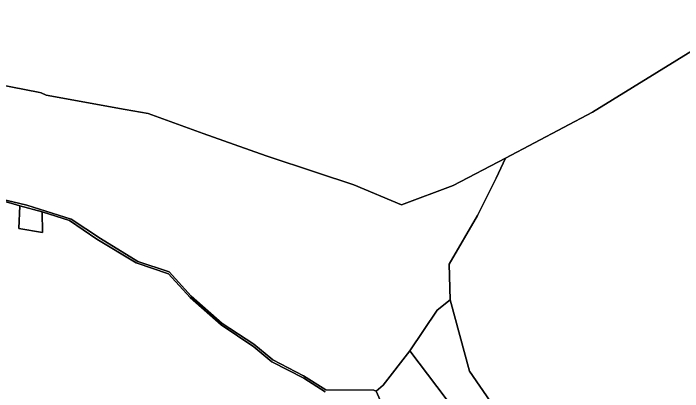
# Model space of a CAD drawing. Extents: x -477304 to -465429, y -1159113 to -1149210.
# Drawn here: x -471136 to -470484, y -1150392 to -1150023 of the extents above; entities that cross this region are included whole.
import ezdxf

# ---------------------------------------------------------------- set-up
doc = ezdxf.new("R2010")
doc.units = 0
for name, color, linetype in [('BPEJ_s', 7, 'Continuous'), ('ostatni_s', 7, 'Continuous'), ('PUPFL_s', 7, 'Continuous')]:
    doc.layers.add(name, color=color, linetype=linetype)

msp = doc.modelspace()

# ---------------------------------------------------------------- linework, layer by layer
at = {"layer": 'BPEJ_s'}
for points in [[(-470010.59, -1150069.58), (-470176.64, -1150026.83), (-470255.43, -1150026.36), (-470307.23, -1150023.41), (-470339.41, -1150025.72), (-470404, -1150040.21), (-470431.95, -1150045.98), (-470469.89, -1150057.01), (-470571.32, -1150119.79), (-470656.19, -1150164.79), (-470707.1, -1150191.33), (-470757.51, -1150210.16), (-470804.15, -1150190.66), (-470840.32, -1150178.63), (-470889.38, -1150162.27), (-470920.61, -1150151.17), (-470950.83, -1150140.71), (-471004.51, -1150121.2), (-471026.71, -1150117.21)], [(-471026.71, -1150117.21), (-471103.65, -1150103.08), (-471108.8, -1150101.05), (-471111.7, -1150100.3), (-471187.03, -1150085.49)]]:
    msp.add_lwpolyline(points, dxfattribs=at)
at = {"layer": 'ostatni_s'}
for points in [[(-471148.62, -1150204.25), (-471122.68, -1150210.44), (-471079.46, -1150224.16), (-471050.84, -1150242.9), (-471014.42, -1150265.28), (-470983.84, -1150275.45), (-470962.53, -1150299.15), (-470932.17, -1150326.05), (-470901.54, -1150346.19), (-470882.99, -1150361.36), (-470852.95, -1150376.93), (-470831.35, -1150390.62), (-470784.55, -1150390.93), (-470782.19, -1150391.97), (-470766.73, -1150427.06)], [(-470831.97, -1150392.44), (-470852.68, -1150379.16), (-470884, -1150363.39), (-470901.4, -1150348.69), (-470933.41, -1150327.34), (-470963.56, -1150300.45), (-470984.67, -1150277.35), (-471016.03, -1150266.75), (-471054.36, -1150243.58), (-471081.16, -1150225.44), (-471107.55, -1150216.97), (-471129.38, -1150211.19), (-471132.73, -1150210.05), (-471147.2, -1150205.88)]]:
    msp.add_lwpolyline(points, dxfattribs=at)
at = {"layer": 'PUPFL_s'}
for points in [[(-470454.26, -1150551.2), (-470533.72, -1150531.85), (-470600.31, -1150517.34), (-470650.87, -1150430.81), (-470691.19, -1150372.24), (-470710.19, -1150302.79), (-470711.28, -1150268.09), (-470683.46, -1150220.71), (-470665.37, -1150184.17), (-470656.19, -1150164.79), (-470571.32, -1150119.79), (-470469.89, -1150057.01)], [(-471187.03, -1150085.49), (-471111.7, -1150100.3), (-471108.8, -1150101.05), (-471103.65, -1150103.08), (-471026.71, -1150117.21), (-471004.51, -1150121.2), (-470950.83, -1150140.71), (-470920.61, -1150151.17), (-470889.38, -1150162.27), (-470840.32, -1150178.63), (-470804.15, -1150190.66), (-470757.51, -1150210.16), (-470707.1, -1150191.33), (-470656.19, -1150164.79), (-470665.37, -1150184.17), (-470683.46, -1150220.71), (-470711.28, -1150268.09), (-470710.19, -1150302.79), (-470722.92, -1150312.83), (-470749.34, -1150352.65), (-470775.34, -1150386.09), (-470782.19, -1150391.97), (-470784.55, -1150390.93), (-470831.35, -1150390.62), (-470852.95, -1150376.93), (-470882.99, -1150361.36), (-470901.54, -1150346.19), (-470932.17, -1150326.05), (-470962.53, -1150299.15), (-470983.84, -1150275.45), (-471014.42, -1150265.28), (-471050.84, -1150242.9), (-471079.46, -1150224.16), (-471122.68, -1150210.44), (-471148.62, -1150204.25)], [(-471147.2, -1150205.88), (-471132.73, -1150210.05), (-471129.38, -1150211.19), (-471130.53, -1150233.27), (-471107.32, -1150237.17), (-471107.55, -1150216.97), (-471081.16, -1150225.44), (-471054.36, -1150243.58), (-471016.03, -1150266.75), (-470984.67, -1150277.35), (-470963.56, -1150300.45), (-470933.41, -1150327.34), (-470901.4, -1150348.69), (-470884, -1150363.39), (-470852.68, -1150379.16), (-470831.97, -1150392.44)], [(-470397.28, -1150766.51), (-470483.91, -1150767), (-470499.3, -1150736.11), (-470494.54, -1150674.72), (-470513.92, -1150640.34), (-470525.01, -1150627.52), (-470528.12, -1150625.63), (-470549.99, -1150611.67), (-470575.81, -1150594.43), (-470591.33, -1150589.37), (-470610.76, -1150586.96), (-470629.72, -1150571.73), (-470668.85, -1150549.16), (-470687.75, -1150434.17), (-470749.34, -1150352.65), (-470722.92, -1150312.83), (-470710.19, -1150302.79), (-470691.19, -1150372.24), (-470650.87, -1150430.81), (-470600.31, -1150517.34), (-470533.72, -1150531.85), (-470454.26, -1150551.2)], [(-470766.73, -1150427.06), (-470782.19, -1150391.97), (-470775.34, -1150386.09), (-470749.34, -1150352.65), (-470687.75, -1150434.17)]]:
    msp.add_lwpolyline(points, dxfattribs=at)
msp.add_lwpolyline([(-471107.32, -1150237.17), (-471130.53, -1150233.27), (-471129.38, -1150211.19), (-471107.55, -1150216.97)], close=True, dxfattribs=at)

doc.saveas('drawing.dxf')
